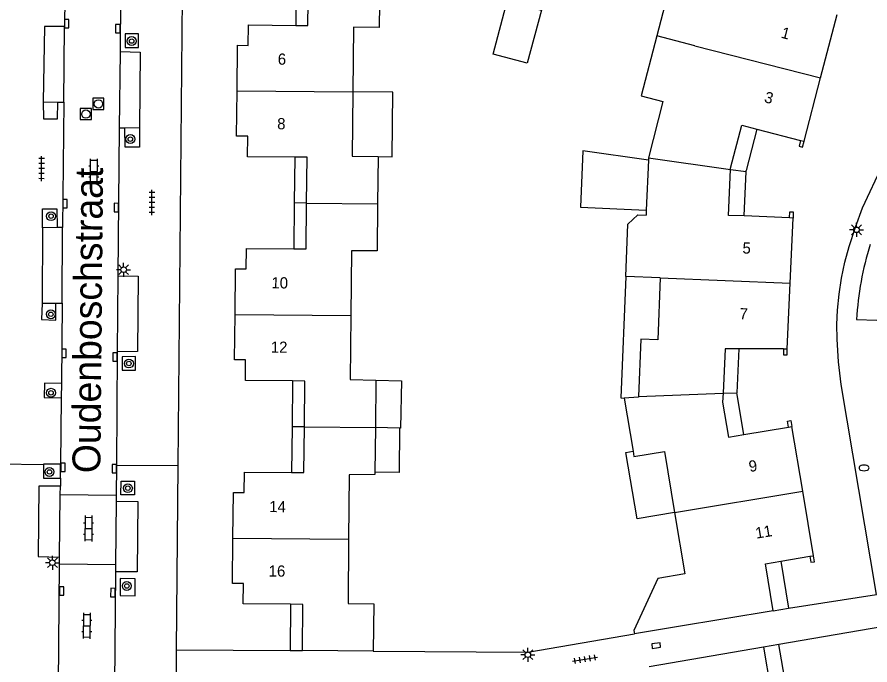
# Model space of a CAD drawing. Extents: x 124000 to 128010, y 398999 to 403000.
# Drawn here: x 127579.7 to 127655.9, y 399035.9 to 399093.9 of the extents above; entities that cross this region are included whole.
import ezdxf

# ---------------------------------------------------------------- set-up
doc = ezdxf.new("R2010")
doc.units = 0
for name, color, linetype in [('gg-afsc-muur', 7, 'Continuous'), ('gg-anno-huisnummerreeks BGT', 7, 'Continuous'), ('gg-anno-openbare ruimte label', 7, 'Continuous'), ('gg-bbg-gedigitaliseerde bebouwing', 7, 'Continuous'), ('gg-bbg-gedigitaliseerde bijgebouw', 7, 'Continuous'), ('gg-bbg-hoofdgebouw', 7, 'Continuous'), ('gg-bbg-luifel en loopbrug', 7, 'Continuous'), ('gg-bbg-tussenscheiding', 7, 'Continuous'), ('gg-knt-verharding', 7, 'Continuous'), ('gg-knt-verharding nz', 7, 'Continuous'), ('gt-grn-weggrens', 7, 'Continuous'), ('gt-symb-boom', 7, 'Continuous'), ('gt-symb-brandkraan', 7, 'Continuous'), ('gt-symb-klinker verharding', 7, 'Continuous'), ('gt-symb-kolk', 7, 'Continuous'), ('gt-symb-lichtmast', 7, 'Continuous'), ('gt-symb-rioolschacht', 7, 'Continuous'), ('gt-symb-tegel verharding', 7, 'Continuous')]:
    doc.layers.add(name, color=color, linetype=linetype)

# ---------------------------------------------------------------- blocks, each defined once
blk = doc.blocks.new('gt0-RS')
at = {"layer": 'gt-symb-rioolschacht'}
blk.add_lwpolyline([(-0.5, -0.5), (0.5, -0.5), (0.5, 0.5), (-0.5, 0.5)], close=True, dxfattribs=at)
blk.add_circle((0, 0), 0.375, dxfattribs=at)
blk = doc.blocks.new('gt0-KOLK')
at = {"layer": 'gt-symb-kolk'}
blk.add_lwpolyline([(0, 0), (0.375, 0), (0.375, 0.4), (-0.375, 0.4), (-0.375, 0), (0, 0)], dxfattribs=at)
blk = doc.blocks.new('gt0-BOOM')
at = {"layer": 'gt-symb-boom'}
for radius in [0.4, 0.2]:
    blk.add_circle((0, 0), radius, dxfattribs=at)
blk = doc.blocks.new('gt0-LMAST')
at = {"layer": 'gt-symb-lichtmast'}
for p, q in [((-0.182, 0.173), (-0.447, 0.438)), ((-0.005, 0.246), (-0.005, 0.621)), ((0.172, 0.173), (0.437, 0.438)), ((-0.255, -0.004), (-0.63, -0.004)), ((-0.182, -0.181), (-0.447, -0.446)), ((-0.005, -0.254), (-0.005, -0.629)), ((0.437, -0.446), (0.172, -0.181)), ((0.245, -0.004), (0.62, -0.004))]:
    blk.add_line(p, q, dxfattribs=at)
blk.add_circle((-0.005, -0.004), 0.25, dxfattribs=at)
blk = doc.blocks.new('gt0-KL1')
at = {"layer": 'gt-symb-klinker verharding'}
for p, q in [((-1.15, 0.3), (1.15, 0.3)), ((-1, -0.3), (-1, 0.3)), ((-0.5, 0.3), (-0.5, 0.45)), ((0, -0.3), (0, 0.3)), ((0.5, 0.3), (0.5, 0.45)), ((1, -0.3), (1, 0.3)), ((-1.15, -0.3), (1.15, -0.3)), ((-0.5, -0.45), (-0.5, -0.3)), ((0.5, -0.45), (0.5, -0.3))]:
    blk.add_line(p, q, dxfattribs=at)
blk = doc.blocks.new('gt0-TEG1')
at = {"layer": 'gt-symb-tegel verharding'}
for p, q in [((-1.125, 0), (1.125, 0)), ((-0.9, -0.25), (-0.9, 0.25)), ((-0.45, -0.25), (-0.45, 0.25)), ((0, -0.25), (0, 0.25)), ((0.45, -0.25), (0.45, 0.25)), ((0.9, -0.25), (0.9, 0.25))]:
    blk.add_line(p, q, dxfattribs=at)
blk = doc.blocks.new('gt0-BR')
at = {"layer": 'gt-symb-brandkraan'}
for centre, radius, start, end in [((-0.244, 0), 0.206, 107.56694, 252.43307), ((0.599, -2.664), 3, 106.89205, 107.56694), ((0, -0.691), 0.938, 73.10799, 106.89205), ((-0.599, -2.664), 3, 72.43309, 73.10799), ((0.244, 0), 0.206, 287.56695, 72.43309), ((0.599, 2.664), 3, 252.43307, 253.10797), ((0, 0.691), 0.938, 253.10797, 286.89206), ((-0.599, 2.664), 3, 286.89206, 287.56695)]:
    blk.add_arc(centre, radius, start, end, dxfattribs=at)

msp = doc.modelspace()

# ---------------------------------------------------------------- linework, layer by layer
at = {"layer": 'gg-afsc-muur'}
for points in [[(127649.708, 399082.847), (127649.572, 399082.323), (127649.882, 399082.243), (127650.018, 399082.766)], [(127648.709, 399075.917), (127648.731, 399076.457), (127649.051, 399076.444), (127649.029, 399075.904)], [(127648.186, 399064.215), (127648.186, 399063.675), (127648.506, 399063.675), (127648.506, 399064.215)], [(127648.621, 399057.214), (127648.531, 399057.745), (127648.847, 399057.799), (127648.937, 399057.267)], [(127650.534, 399045.656), (127650.622, 399045.122), (127650.938, 399045.175), (127650.85, 399045.708)]]:
    msp.add_lwpolyline(points, dxfattribs=at)
at = {"layer": 'gg-bbg-gedigitaliseerde bebouwing'}
for p, q in [((127639.827, 399103.746), (127636.854, 399092.192)), ((127637.405, 399086.321), (127636.125, 399081.293)), ((127636.115, 399081.067), (127635.912, 399076.596)), ((127636.125, 399081.293), (127636.115, 399081.067)), ((127635.912, 399076.596), (127635.893, 399076.168)), ((127637.172, 399070.562), (127634.08, 399070.69)), ((127609.446, 399061.454), (127611.755, 399061.4)), ((127633.941, 399059.801), (127634.737, 399055.049)), ((127611.712, 399057.177), (127611.671, 399053.172)), ((127611.671, 399053.172), (127611.669, 399052.965))]:
    msp.add_line(p, q, dxfattribs=at)
for points in [[(127636.854, 399092.192), (127635.471, 399086.819), (127637.405, 399086.321)], [(127634.08, 399070.69), (127634.272, 399075.345), (127635.176, 399076.198), (127635.893, 399076.168)], [(127637.172, 399070.562), (127636.943, 399065.017), (127635.425, 399065.079), (127635.211, 399059.946)], [(127635.211, 399059.946), (127635.208, 399059.886), (127633.941, 399059.801)], [(127634.737, 399055.049), (127634.818, 399054.567), (127637.539, 399055.023), (127638.452, 399049.564)], [(127638.452, 399049.564), (127639.369, 399044.08), (127636.954, 399043.678), (127634.816, 399039.017)]]:
    msp.add_lwpolyline(points, dxfattribs=at)
at = {"layer": 'gg-bbg-gedigitaliseerde bijgebouw'}
msp.add_line((127613.871, 399057.127), (127611.712, 399057.177), dxfattribs=at)
msp.add_lwpolyline([(127611.755, 399061.4), (127614.05, 399061.346), (127613.951, 399057.125), (127613.871, 399057.127)], dxfattribs=at)
at = {"layer": 'gg-bbg-hoofdgebouw'}
for p, q in [((127651.49, 399088.426), (127652.962, 399094.088)), ((127650.018, 399082.766), (127651.49, 399088.426)), ((127645.807, 399083.861), (127649.708, 399082.847)), ((127649.708, 399082.847), (127650.018, 399082.766)), ((127611.947, 399081.395), (127611.901, 399077.183)), ((127648.709, 399075.917), (127644.659, 399076.085)), ((127649.029, 399075.904), (127648.709, 399075.917)), ((127648.768, 399070.069), (127649.029, 399075.904)), ((127648.506, 399064.215), (127648.768, 399070.069)), ((127609.509, 399067.181), (127609.446, 399061.454)), ((127648.186, 399064.215), (127644.197, 399064.215)), ((127648.186, 399064.215), (127648.506, 399064.215)), ((127644.641, 399056.541), (127648.621, 399057.214)), ((127648.621, 399057.214), (127648.937, 399057.267)), ((127649.895, 399051.479), (127648.937, 399057.267)), ((127650.85, 399045.708), (127649.895, 399051.479)), ((127650.534, 399045.656), (127650.85, 399045.708)), ((127647.939, 399045.227), (127650.534, 399045.656)), ((127634.816, 399039.017), (127634.864, 399038.738)), ((127646.386, 399037.542), (127636.169, 399035.766)), ((127611.524, 399037.189), (127605.182, 399037.233))]:
    msp.add_line(p, q, dxfattribs=at)
for points in [[(127604.588, 399093.12), (127605.687, 399093.105), (127605.728, 399097.219)], [(127612.1, 399097.162), (127612.055, 399092.942), (127609.755, 399092.966), (127609.701, 399087.18)], [(127599.348, 399087.274), (127599.385, 399091.366), (127600.352, 399091.339), (127600.377, 399093.177), (127604.588, 399093.12)], [(127604.5, 399081.352), (127600.29, 399081.383), (127600.296, 399083.217), (127599.311, 399083.235), (127599.348, 399087.274)], [(127609.701, 399087.18), (127609.647, 399081.42), (127611.947, 399081.395)], [(127643.444, 399080.252), (127643.448, 399080.352), (127644.452, 399084.213), (127645.807, 399083.861)], [(127605.557, 399077.24), (127605.6, 399081.344), (127604.5, 399081.352)], [(127644.659, 399076.085), (127643.26, 399076.143), (127643.444, 399080.252)], [(127604.414, 399073.146), (127605.514, 399073.136), (127605.557, 399077.24)], [(127611.901, 399077.183), (127611.855, 399072.979), (127609.573, 399072.96), (127609.509, 399067.181)], [(127599.167, 399067.276), (127599.205, 399071.361), (127600.166, 399071.355), (127600.204, 399073.185), (127604.414, 399073.146)], [(127604.305, 399061.34), (127600.095, 399061.379), (127600.116, 399063.234), (127599.129, 399063.232), (127599.167, 399067.276)], [(127644.197, 399064.215), (127642.956, 399064.215), (127642.779, 399060.237)], [(127605.361, 399057.233), (127605.405, 399061.33), (127604.305, 399061.34)], [(127642.779, 399060.237), (127642.743, 399059.44), (127643.261, 399056.307), (127644.641, 399056.541)], [(127604.217, 399053.146), (127605.317, 399053.137), (127605.361, 399057.233)], [(127598.977, 399047.275), (127599.015, 399051.365), (127599.997, 399051.35), (127600.007, 399053.182), (127604.217, 399053.146)], [(127611.669, 399052.965), (127609.376, 399052.947), (127609.321, 399047.18)], [(127604.117, 399041.372), (127599.907, 399041.408), (127599.926, 399043.227), (127598.94, 399043.22), (127598.977, 399047.275)], [(127609.321, 399047.18), (127609.266, 399041.431), (127611.566, 399041.407), (127611.524, 399037.189)], [(127647.258, 399040.797), (127646.558, 399044.998), (127647.939, 399045.227)], [(127605.182, 399037.233), (127605.217, 399041.363), (127604.117, 399041.372)], [(127647.258, 399040.797), (127638.627, 399039.359), (127634.864, 399038.738)], [(127646.386, 399037.542), (127647.028, 399033.849), (127648.408, 399034.085)]]:
    msp.add_lwpolyline(points, dxfattribs=at)
at = {"layer": 'gg-bbg-luifel en loopbrug'}
for p, q in [((127604.628, 399097.232), (127604.588, 399093.12)), ((127645.807, 399083.861), (127644.841, 399080.144)), ((127604.5, 399081.352), (127604.457, 399077.249)), ((127643.444, 399080.252), (127644.837, 399080.054)), ((127644.659, 399076.085), (127644.837, 399080.054)), ((127644.837, 399080.054), (127644.841, 399080.144)), ((127604.457, 399077.249), (127604.414, 399073.146)), ((127605.557, 399077.24), (127604.457, 399077.249)), ((127644.197, 399064.215), (127644.022, 399060.285)), ((127604.305, 399061.34), (127604.261, 399057.243)), ((127642.779, 399060.237), (127644.022, 399060.285)), ((127644.641, 399056.541), (127644.022, 399060.285)), ((127604.261, 399057.243), (127604.217, 399053.146)), ((127605.361, 399057.233), (127604.261, 399057.243)), ((127647.939, 399045.227), (127648.641, 399041.016)), ((127604.117, 399041.372), (127604.082, 399037.24)), ((127647.258, 399040.797), (127648.641, 399041.016)), ((127647.766, 399037.777), (127646.386, 399037.542)), ((127648.408, 399034.085), (127647.766, 399037.777)), ((127604.082, 399037.24), (127605.182, 399037.233))]:
    msp.add_line(p, q, dxfattribs=at)
for points in [[(127622.227, 399090.559), (127623.488, 399095.296), (127626.543, 399094.483), (127625.282, 399089.746), (127622.227, 399090.559)], [(127611.947, 399081.395), (127613.218, 399081.383), (127613.272, 399087.147), (127609.701, 399087.18)], [(127636.115, 399081.067), (127630.251, 399081.901), (127630.044, 399076.861), (127635.912, 399076.596)], [(127634.08, 399070.69), (127633.63, 399059.814), (127633.941, 399059.801)], [(127613.871, 399057.127), (127613.828, 399053.148), (127611.671, 399053.172)], [(127638.452, 399049.564), (127635.089, 399049.002), (127634.096, 399054.942), (127634.737, 399055.049)]]:
    msp.add_lwpolyline(points, dxfattribs=at)
at = {"layer": 'gg-bbg-tussenscheiding'}
for p, q in [((127640.266, 399091.314), (127636.854, 399092.192)), ((127640.266, 399091.314), (127651.49, 399088.426)), ((127599.348, 399087.274), (127609.701, 399087.18)), ((127636.125, 399081.293), (127643.444, 399080.252)), ((127605.557, 399077.24), (127611.901, 399077.183)), ((127637.172, 399070.562), (127648.768, 399070.069)), ((127599.167, 399067.276), (127609.509, 399067.181)), ((127611.755, 399061.4), (127611.712, 399057.177)), ((127635.211, 399059.946), (127642.779, 399060.237)), ((127605.361, 399057.233), (127611.712, 399057.177)), ((127638.452, 399049.564), (127649.895, 399051.479)), ((127598.977, 399047.275), (127609.321, 399047.18))]:
    msp.add_line(p, q, dxfattribs=at)
at = {"layer": 'gg-knt-verharding'}
for p, q in [((127594.728, 399125.513), (127594.068, 399053.764)), ((127584.042, 399104.116), (127583.931, 399093.015)), ((127588.985, 399103.847), (127588.901, 399090.781)), ((127582.015, 399086.284), (127583.337, 399086.264)), ((127583.337, 399086.264), (127583.87, 399086.256)), ((127583.87, 399086.256), (127583.755, 399075.059)), ((127588.825, 399083.925), (127588.7, 399070.73)), ((127589.307, 399083.937), (127588.825, 399083.925)), ((127590.635, 399083.97), (127589.307, 399083.937)), ((127581.96, 399075.026), (127581.922, 399068.285)), ((127583.285, 399075.05), (127581.96, 399075.026)), ((127583.755, 399075.059), (127583.285, 399075.05)), ((127581.922, 399068.285), (127583.163, 399068.285)), ((127583.163, 399068.285), (127583.73, 399068.285)), ((127583.73, 399068.285), (127583.656, 399061.115)), ((127654.707, 399066.833), (127656.527, 399066.773)), ((127588.646, 399063.939), (127588.574, 399053.816)), ((127583.656, 399061.115), (127583.643, 399059.833)), ((127583.643, 399059.833), (127583.581, 399053.887)), ((127583.568, 399052.63), (127583.581, 399053.887)), ((127588.574, 399053.816), (127588.555, 399051.109)), ((127594.068, 399053.764), (127593.917, 399037.304)), ((127583.568, 399052.63), (127583.561, 399051.918)), ((127588.555, 399051.109), (127583.553, 399051.154)), ((127588.555, 399051.109), (127588.551, 399050.576)), ((127583.361, 399032.157), (127583.486, 399044.98)), ((127583.486, 399044.98), (127583.492, 399045.592)), ((127583.486, 399044.98), (127588.499, 399044.922)), ((127588.493, 399044.259), (127588.315, 399027.824)), ((127648.641, 399041.016), (127656.489, 399042.256)), ((127656.97, 399039.346), (127647.766, 399037.777)), ((127593.917, 399037.304), (127604.082, 399037.24))]:
    msp.add_line(p, q, dxfattribs=at)
for points in [[(127583.931, 399093.015), (127582.135, 399093.029), (127582.015, 399086.284)], [(127589.335, 399091.136), (127590.536, 399091.14), (127590.55, 399092.371), (127589.349, 399092.367), (127589.335, 399091.136)], [(127656.489, 399042.256), (127653.344, 399061.031), (127653.084, 399063.036), (127652.974, 399065.087), (127652.959, 399066.373), (127653.017, 399067.658), (127653.16, 399069.095), (127653.377, 399070.523), (127653.67, 399071.951), (127654.042, 399073.361), (127654.606, 399075.101), (127655.251, 399076.813), (127662.51, 399092.315)], [(127588.901, 399090.781), (127590.684, 399090.725), (127590.635, 399083.97)], [(127582.015, 399086.284), (127582.052, 399084.787), (127583.315, 399084.78), (127583.337, 399086.264)], [(127590.635, 399083.97), (127590.632, 399082.225), (127589.349, 399082.24), (127589.307, 399083.937)], [(127581.96, 399075.026), (127581.962, 399076.726), (127583.254, 399076.723), (127583.285, 399075.05)], [(127588.7, 399070.73), (127590.514, 399070.701), (127590.447, 399063.966), (127588.646, 399063.939)], [(127581.922, 399068.285), (127581.873, 399066.836), (127583.163, 399066.765), (127583.163, 399068.285)], [(127589.077, 399063.501), (127589.081, 399062.302), (127590.285, 399062.312), (127590.281, 399063.511), (127589.077, 399063.501)], [(127583.656, 399061.115), (127582.151, 399061.131), (127582.119, 399059.849), (127583.643, 399059.833)], [(127582.063, 399053.878), (127582.052, 399052.646), (127583.568, 399052.63)], [(127583.581, 399053.887), (127582.063, 399053.903), (127582.063, 399053.878)], [(127583.561, 399051.918), (127581.637, 399051.923), (127581.577, 399045.631), (127583.492, 399045.592)], [(127588.968, 399051.164), (127588.987, 399052.383), (127590.186, 399052.376), (127590.168, 399051.157), (127588.968, 399051.164)], [(127588.551, 399050.576), (127590.481, 399050.562), (127590.414, 399044.268), (127588.493, 399044.259)], [(127588.89, 399042.158), (127590.239, 399042.138), (127590.256, 399043.653), (127588.907, 399043.672), (127588.89, 399042.158)], [(127611.524, 399037.189), (127625.325, 399037.092), (127634.864, 399038.738)]]:
    msp.add_lwpolyline(points, dxfattribs=at)
msp.add_arc((127683.627, 399065.093), 28.972, 163.05843, 176.55615, dxfattribs=at)
at = {"layer": 'gg-knt-verharding nz'}
for p, q in [((127583.87, 399086.256), (127583.931, 399093.015)), ((127588.901, 399090.781), (127588.825, 399083.925)), ((127583.73, 399068.285), (127583.755, 399075.059)), ((127588.7, 399070.73), (127588.646, 399063.939)), ((127583.553, 399051.154), (127583.561, 399051.918)), ((127583.492, 399045.592), (127583.553, 399051.154)), ((127588.551, 399050.576), (127588.499, 399044.922)), ((127588.499, 399044.922), (127588.493, 399044.259))]:
    msp.add_line(p, q, dxfattribs=at)
at = {"layer": 'gt-grn-weggrens'}
for p, q in [((127578.061, 399053.916), (127582.063, 399053.878)), ((127588.574, 399053.816), (127594.068, 399053.764)), ((127593.917, 399037.304), (127593.918, 399034.355))]:
    msp.add_line(p, q, dxfattribs=at)

# ---------------------------------------------------------------- block references
at = {"layer": 'gt-symb-boom'}
for p in [(127589.931, 399091.723), (127589.815, 399082.96), (127582.727, 399076.068), (127582.707, 399067.3), (127589.682, 399062.896), (127582.725, 399060.278), (127582.584, 399053.203), (127589.589, 399051.749), (127589.496, 399043.004)]:
    msp.add_blockref('gt0-BOOM', p, dxfattribs=at)
at = {"layer": 'gt-symb-brandkraan'}
msp.add_blockref('gt0-BR', (127655.377, 399053.559), dxfattribs=at)
at = {"layer": 'gt-symb-klinker verharding'}
for p, rotation in [((127586.554, 399080.048), 89.5989360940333), ((127586.07, 399048.145), -90.57293869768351), ((127585.917, 399039.445), -90.57293869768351)]:
    msp.add_blockref('gt0-KL1', p, dxfattribs=dict(at, rotation=rotation))
at = {"layer": 'gt-symb-kolk'}
for p, rotation in [((127583.924, 399093.283), -90.63022815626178), ((127588.895, 399092.825), 90.17188682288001), ((127583.772, 399077.187), -90.63022815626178), ((127588.76, 399076.84), 89.4270613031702), ((127583.68, 399063.804), -90.63022815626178), ((127588.645, 399063.487), 89.5989360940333), ((127583.588, 399053.611), -90.51564809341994), ((127588.575, 399053.482), 89.54164354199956), ((127583.47, 399042.568), -90.40106390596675), ((127588.455, 399042.419), 89.54164354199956), ((127636.828, 399037.475), 7.125016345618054)]:
    msp.add_blockref('gt0-KOLK', p, dxfattribs=dict(at, rotation=rotation))
at = {"layer": 'gt-symb-lichtmast'}
for p in [(127654.715, 399074.854), (127589.215, 399071.286), (127582.851, 399045.09), (127625.335, 399036.865)]:
    msp.add_blockref('gt0-LMAST', p, dxfattribs=at)
at = {"layer": 'gt-symb-rioolschacht'}
for p in [(127586.955, 399086.11), (127585.839, 399085.199)]:
    msp.add_blockref('gt0-RS', p, dxfattribs=at)
at = {"layer": 'gt-symb-tegel verharding'}
for p, rotation in [((127581.878, 399080.322), 89.59893609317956), ((127591.735, 399077.287), 89.5989360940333), ((127630.441, 399036.459), 9.792146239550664)]:
    msp.add_blockref('gt0-TEG1', p, dxfattribs=dict(at, rotation=rotation))

# ---------------------------------------------------------------- texts
at = {"layer": 'gg-anno-huisnummerreeks BGT'}
for s, rotation, p in [('1', 345.4, (127647.894, 399092.037)), ('6', 359.5, (127602.982, 399089.615)), ('3', 345.4, (127646.396, 399086.273)), ('8', 359.5, (127602.929, 399083.842)), ('5', 357.4, (127644.495, 399072.743)), ('10', 359.5, (127602.413, 399069.617)), ('7', 357.4, (127644.232, 399066.858)), ('12', 359.5, (127602.359, 399063.864)), ('9', 9.4, (127645.164, 399053.186)), ('14', 359.5, (127602.222, 399049.61)), ('11', 9.4, (127645.755, 399047.229)), ('16', 359.5, (127602.169, 399043.852))]:
    msp.add_text(s, height=1, rotation=rotation, dxfattribs=at).set_placement(p)
at = {"layer": 'gg-anno-openbare ruimte label'}
msp.add_text('Oudenboschstraat', height=2.5, rotation=89.5, dxfattribs=at).set_placement((127587.128, 399053.081))

doc.saveas('drawing.dxf')
